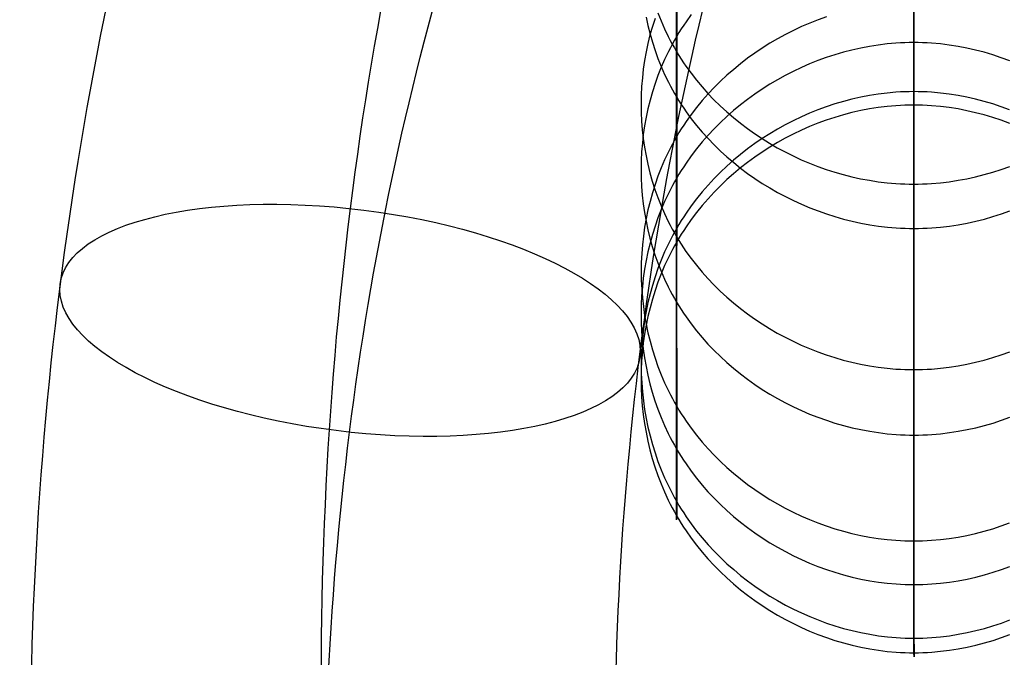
# Model space of a CAD drawing. Extents: x -383 to 1849, y -1185 to -529.
# Tile 622 of 656: x 435 to 489, y -729 to -694. Entities that reach past the tile are written whole.
import ezdxf

# ---------------------------------------------------------------- set-up
doc = ezdxf.new("R2010")
doc.units = 0
doc.layers.add('PREDEFINITO', color=7, linetype='CONTINUOUS')

msp = doc.modelspace()

# ---------------------------------------------------------------- linework, layer by layer
at = {"layer": 'PREDEFINITO'}
for p, q in [((470.679, -605.52, 0.817), (470.679, -696.664, 341.846)), ((470.678, -620.99, 0.557), (470.674, -711.303, 338.545)), ((483.658, -628.715, 0.429), (483.656, -718.62, 336.891)), ((470.673, -707.306, 525.472), (470.679, -664.612, 665.871)), ((483.672, -714.551, 527.429), (483.672, -671.782, 668.051)), ((470.678, -695.379, 512.29), (470.678, -692.813, 521.586)), ((483.672, -693.486, 361.947), (483.669, -695.141, 371.2)), ((469.004, -694.335, 552.398), (469.103, -694.796, 552.535)), ((469.49, -694.397, 322.467), (469.345, -694.85, 322.352)), ((469.645, -694.089, 282.196), (469.819, -694.53, 282.079)), ((471.474, -694.192, 511.991), (471.195, -694.579, 512.089)), ((478.419, -694.471, 361.768), (477.963, -694.652, 361.736)), ((478.88, -694.305, 361.799), (478.419, -694.471, 361.768)), ((483.658, -695.722, 473.658), (483.658, -694.211, 482.886)), ((469.103, -694.796, 552.535), (469.217, -695.254, 552.671)), ((469.345, -694.85, 322.352), (469.215, -695.307, 322.236)), ((469.819, -694.53, 282.079), (470.009, -694.964, 281.963)), ((470.009, -694.964, 281.963), (470.215, -695.391, 281.848)), ((470.929, -694.975, 512.189), (470.801, -695.176, 512.239)), ((471.06, -694.775, 512.138), (470.929, -694.975, 512.189)), ((471.195, -694.579, 512.089), (471.06, -694.775, 512.138)), ((477.513, -694.847, 361.7), (477.069, -695.055, 361.662)), ((477.963, -694.652, 361.736), (477.513, -694.847, 361.7)), ((469.215, -695.307, 322.236), (469.101, -695.769, 322.119)), ((469.217, -695.254, 552.671), (469.347, -695.707, 552.806)), ((470.215, -695.391, 281.848), (470.323, -695.602, 281.792)), ((470.678, -695.379, 512.29), (470.558, -695.585, 512.342)), ((470.801, -695.176, 512.239), (470.678, -695.379, 512.29)), ((470.678, -697.706, 502.961), (470.678, -695.379, 512.29)), ((476.202, -695.513, 361.579), (475.78, -695.761, 361.534)), ((476.632, -695.277, 361.622), (476.202, -695.513, 361.579)), ((477.069, -695.055, 361.662), (476.632, -695.277, 361.622)), ((483.669, -695.141, 371.2), (483.665, -696.504, 380.476)), ((469.101, -695.769, 322.119), (469.002, -696.235, 322)), ((469.347, -695.707, 552.806), (469.491, -696.155, 552.939)), ((470.33, -696.002, 512.447), (470.221, -696.214, 512.5)), ((470.323, -695.602, 281.792), (470.435, -695.811, 281.736)), ((470.442, -695.792, 512.395), (470.33, -696.002, 512.447)), ((470.435, -695.811, 281.736), (470.551, -696.018, 281.681)), ((470.558, -695.585, 512.342), (470.442, -695.792, 512.395)), ((470.551, -696.018, 281.681), (470.671, -696.223, 281.626)), ((475.365, -696.022, 361.487), (474.959, -696.295, 361.437)), ((475.78, -695.761, 361.534), (475.365, -696.022, 361.487)), ((480.753, -696.023, 473.703), (480.276, -696.13, 473.718)), ((481.233, -695.932, 473.689), (480.753, -696.023, 473.703)), ((481.715, -695.857, 473.678), (481.233, -695.932, 473.689)), ((482.199, -695.798, 473.669), (481.715, -695.857, 473.678)), ((482.684, -695.755, 473.663), (482.199, -695.798, 473.669)), ((482.928, -695.74, 473.661), (482.684, -695.755, 473.663)), ((483.171, -695.73, 473.659), (482.928, -695.74, 473.661)), ((483.414, -695.724, 473.658), (483.171, -695.73, 473.659)), ((483.658, -695.722, 473.658), (483.414, -695.724, 473.658)), ((483.901, -695.724, 473.658), (483.658, -695.722, 473.658)), ((483.658, -696.97, 464.395), (483.658, -695.722, 473.658)), ((484.145, -695.731, 473.659), (483.901, -695.724, 473.658)), ((484.388, -695.741, 473.661), (484.145, -695.731, 473.659)), ((484.631, -695.757, 473.663), (484.388, -695.741, 473.661)), ((485.117, -695.8, 473.669), (484.631, -695.757, 473.663)), ((485.601, -695.859, 473.678), (485.117, -695.8, 473.669)), ((486.084, -695.935, 473.689), (485.601, -695.859, 473.678)), ((486.564, -696.027, 473.703), (486.084, -695.935, 473.689)), ((487.041, -696.134, 473.719), (486.564, -696.027, 473.703)), ((469.002, -696.235, 322), (468.918, -696.704, 321.881)), ((469.491, -696.155, 552.939), (469.651, -696.598, 553.071)), ((469.651, -696.598, 553.071), (469.826, -697.036, 553.201)), ((470.221, -696.214, 512.5), (470.016, -696.642, 512.608)), ((470.671, -696.223, 281.626), (470.794, -696.425, 281.572)), ((470.794, -696.425, 281.572), (470.922, -696.626, 281.518)), ((470.922, -696.626, 281.518), (471.053, -696.824, 281.465)), ((474.562, -696.581, 361.385), (474.175, -696.879, 361.331)), ((474.959, -696.295, 361.437), (474.562, -696.581, 361.385)), ((478.868, -696.543, 473.78), (478.408, -696.71, 473.805)), ((479.333, -696.39, 473.757), (478.868, -696.543, 473.78)), ((479.803, -696.252, 473.737), (479.333, -696.39, 473.757)), ((480.276, -696.13, 473.718), (479.803, -696.252, 473.737)), ((483.665, -696.504, 380.476), (483.661, -697.588, 389.774)), ((487.515, -696.257, 473.737), (487.041, -696.134, 473.719)), ((487.986, -696.396, 473.758), (487.515, -696.257, 473.737)), ((488.451, -696.549, 473.781), (487.986, -696.396, 473.758)), ((488.913, -696.717, 473.806), (488.451, -696.549, 473.781)), ((468.849, -697.176, 321.761), (468.796, -697.649, 321.641)), ((468.918, -696.704, 321.881), (468.849, -697.176, 321.761)), ((469.825, -697.078, 512.718), (469.65, -697.52, 512.829)), ((470.016, -696.642, 512.608), (469.825, -697.078, 512.718)), ((469.826, -697.036, 553.201), (470.017, -697.466, 553.33)), ((470.679, -696.664, 341.846), (470.679, -698.88, 351.213)), ((471.053, -696.824, 281.465), (471.187, -697.021, 281.412)), ((471.187, -697.021, 281.412), (471.467, -697.406, 281.309)), ((474.175, -696.879, 361.331), (473.798, -697.188, 361.275)), ((477.503, -697.088, 473.861), (477.06, -697.297, 473.892)), ((477.952, -696.892, 473.832), (477.503, -697.088, 473.861)), ((478.408, -696.71, 473.805), (477.952, -696.892, 473.832)), ((483.658, -697.956, 455.103), (483.658, -696.97, 464.395)), ((468.796, -697.649, 321.641), (468.757, -698.125, 321.52)), ((469.65, -697.52, 512.829), (469.49, -697.968, 512.941)), ((470.017, -697.466, 553.33), (470.222, -697.89, 553.456)), ((470.678, -699.777, 493.596), (470.678, -697.706, 502.961)), ((471.467, -697.406, 281.309), (471.761, -697.783, 281.208)), ((473.431, -697.508, 361.217), (473.075, -697.84, 361.156)), ((473.798, -697.188, 361.275), (473.431, -697.508, 361.217)), ((476.623, -697.521, 473.925), (476.193, -697.757, 473.961)), ((477.06, -697.297, 473.892), (476.623, -697.521, 473.925)), ((483.661, -697.588, 389.774), (483.658, -698.407, 399.091)), ((468.757, -698.125, 321.52), (468.734, -698.601, 321.399)), ((469.49, -697.968, 512.941), (469.345, -698.421, 513.055)), ((470.222, -697.89, 553.456), (470.331, -698.1, 553.518)), ((470.331, -698.1, 553.518), (470.443, -698.307, 553.58)), ((471.761, -697.783, 281.208), (472.068, -698.149, 281.109)), ((472.068, -698.149, 281.109), (472.388, -698.506, 281.013)), ((472.73, -698.182, 361.094), (472.398, -698.535, 361.03)), ((473.075, -697.84, 361.156), (472.73, -698.182, 361.094)), ((475.772, -698.007, 473.998), (475.358, -698.269, 474.037)), ((476.193, -697.757, 473.961), (475.772, -698.007, 473.998)), ((483.658, -698.68, 445.788), (483.658, -697.956, 455.103)), ((468.734, -698.601, 321.399), (468.726, -699.078, 321.278)), ((469.345, -698.421, 513.055), (469.216, -698.879, 513.17)), ((470.443, -698.307, 553.58), (470.559, -698.512, 553.641)), ((470.559, -698.512, 553.641), (470.679, -698.716, 553.701)), ((470.679, -698.716, 553.701), (470.803, -698.917, 553.761)), ((472.398, -698.535, 361.03), (472.078, -698.899, 360.964)), ((472.388, -698.506, 281.013), (472.72, -698.853, 280.92)), ((474.952, -698.544, 474.078), (474.556, -698.832, 474.12)), ((475.358, -698.269, 474.037), (474.952, -698.544, 474.078)), ((480.753, -698.713, 399.069), (480.277, -698.82, 399.061)), ((481.233, -698.62, 399.076), (480.753, -698.713, 399.069)), ((481.715, -698.544, 399.081), (481.233, -698.62, 399.076)), ((482.199, -698.485, 399.086), (481.715, -698.544, 399.081)), ((482.684, -698.442, 399.089), (482.199, -698.485, 399.086)), ((482.927, -698.427, 399.09), (482.684, -698.442, 399.089)), ((483.171, -698.416, 399.09), (482.927, -698.427, 399.09)), ((483.414, -698.41, 399.091), (483.171, -698.416, 399.09)), ((483.658, -698.407, 399.091), (483.414, -698.41, 399.091)), ((483.658, -698.407, 399.091), (483.656, -698.974, 408.424)), ((483.901, -698.41, 399.091), (483.658, -698.407, 399.091)), ((483.658, -699.143, 436.456), (483.658, -698.68, 445.788)), ((484.145, -698.416, 399.09), (483.901, -698.41, 399.091)), ((484.388, -698.427, 399.09), (484.145, -698.416, 399.09)), ((484.631, -698.442, 399.089), (484.388, -698.427, 399.09)), ((485.117, -698.485, 399.086), (484.631, -698.442, 399.089)), ((485.601, -698.544, 399.081), (485.117, -698.485, 399.086)), ((486.083, -698.62, 399.076), (485.601, -698.544, 399.081)), ((486.563, -698.713, 399.069), (486.083, -698.62, 399.076)), ((487.04, -698.82, 399.061), (486.563, -698.713, 399.069)), ((468.726, -699.078, 321.278), (468.734, -699.555, 321.157)), ((469.216, -698.879, 513.17), (469.101, -699.341, 513.286)), ((470.679, -698.88, 351.213), (470.679, -700.86, 360.606)), ((470.803, -698.917, 553.761), (470.93, -699.116, 553.821)), ((470.93, -699.116, 553.821), (471.061, -699.313, 553.879)), ((471.061, -699.313, 553.879), (471.196, -699.507, 553.937)), ((471.77, -699.272, 360.896), (471.476, -699.655, 360.826)), ((472.078, -698.899, 360.964), (471.77, -699.272, 360.896)), ((472.72, -698.853, 280.92), (473.064, -699.19, 280.83)), ((473.064, -699.19, 280.83), (473.419, -699.516, 280.742)), ((474.17, -699.131, 474.165), (473.793, -699.442, 474.211)), ((474.556, -698.832, 474.12), (474.17, -699.131, 474.165)), ((478.868, -699.237, 399.031), (478.408, -699.406, 399.019)), ((479.334, -699.083, 399.042), (478.868, -699.237, 399.031)), ((479.803, -698.944, 399.052), (479.334, -699.083, 399.042)), ((480.277, -698.82, 399.061), (479.803, -698.944, 399.052)), ((481.715, -699.279, 436.461), (481.233, -699.355, 436.464)), ((482.199, -699.22, 436.459), (481.715, -699.279, 436.461)), ((482.684, -699.177, 436.457), (482.199, -699.22, 436.459)), ((482.927, -699.162, 436.456), (482.684, -699.177, 436.457)), ((483.171, -699.151, 436.456), (482.927, -699.162, 436.456)), ((483.414, -699.145, 436.456), (483.171, -699.151, 436.456)), ((483.658, -699.143, 436.456), (483.414, -699.145, 436.456)), ((483.656, -698.974, 408.424), (483.656, -699.287, 417.767)), ((483.656, -699.287, 417.767), (483.657, -699.344, 427.113)), ((483.657, -699.344, 427.113), (483.658, -699.143, 436.456)), ((483.901, -699.145, 436.456), (483.658, -699.143, 436.456)), ((484.145, -699.152, 436.456), (483.901, -699.145, 436.456)), ((484.388, -699.163, 436.456), (484.145, -699.152, 436.456)), ((484.631, -699.178, 436.457), (484.388, -699.163, 436.456)), ((485.117, -699.221, 436.459), (484.631, -699.178, 436.457)), ((485.601, -699.282, 436.461), (485.117, -699.221, 436.459)), ((486.084, -699.358, 436.464), (485.601, -699.282, 436.461)), ((487.514, -698.944, 399.052), (487.04, -698.82, 399.061)), ((487.984, -699.083, 399.042), (487.514, -698.944, 399.052)), ((488.45, -699.237, 399.031), (487.984, -699.083, 399.042)), ((488.911, -699.406, 399.019), (488.45, -699.237, 399.031)), ((468.734, -699.555, 321.157), (468.756, -700.031, 321.035)), ((469.002, -699.808, 513.403), (468.918, -700.277, 513.52)), ((469.101, -699.341, 513.286), (469.002, -699.808, 513.403)), ((470.678, -701.587, 484.195), (470.678, -699.777, 493.596)), ((471.196, -699.507, 553.937), (471.476, -699.89, 554.051)), ((471.476, -699.655, 360.826), (471.196, -700.048, 360.754)), ((473.426, -699.764, 474.259), (473.071, -700.097, 474.309)), ((473.419, -699.516, 280.742), (473.786, -699.831, 280.657)), ((473.793, -699.442, 474.211), (473.426, -699.764, 474.259)), ((473.786, -699.831, 280.657), (474.163, -700.135, 280.575)), ((477.503, -699.786, 398.991), (477.06, -699.998, 398.976)), ((477.953, -699.589, 399.006), (477.503, -699.786, 398.991)), ((478.408, -699.406, 399.019), (477.953, -699.589, 399.006)), ((479.333, -699.818, 436.482), (478.868, -699.972, 436.488)), ((479.803, -699.679, 436.477), (479.333, -699.818, 436.482)), ((480.276, -699.555, 436.472), (479.803, -699.679, 436.477)), ((480.753, -699.447, 436.468), (480.276, -699.555, 436.472)), ((481.233, -699.355, 436.464), (480.753, -699.447, 436.468)), ((486.564, -699.451, 436.468), (486.084, -699.358, 436.464)), ((487.041, -699.56, 436.472), (486.564, -699.451, 436.468)), ((487.515, -699.684, 436.477), (487.041, -699.56, 436.472)), ((487.985, -699.824, 436.482), (487.515, -699.684, 436.477)), ((488.451, -699.978, 436.488), (487.985, -699.824, 436.482)), ((468.756, -700.031, 321.035), (468.794, -700.507, 320.915)), ((468.918, -700.277, 513.52), (468.849, -700.749, 513.639)), ((471.061, -700.248, 360.718), (470.93, -700.45, 360.681)), ((471.196, -700.048, 360.754), (471.061, -700.248, 360.718)), ((471.476, -699.89, 554.051), (471.77, -700.263, 554.162)), ((471.77, -700.263, 554.162), (472.078, -700.626, 554.271)), ((473.071, -700.097, 474.309), (472.727, -700.441, 474.36)), ((474.163, -700.135, 280.575), (474.55, -700.427, 280.496)), ((476.623, -700.223, 398.959), (476.193, -700.461, 398.942)), ((477.06, -699.998, 398.976), (476.623, -700.223, 398.959)), ((477.952, -700.325, 436.502), (477.503, -700.523, 436.51)), ((478.408, -700.141, 436.495), (477.952, -700.325, 436.502)), ((478.868, -699.972, 436.488), (478.408, -700.141, 436.495)), ((488.913, -700.148, 436.495), (488.451, -699.978, 436.488)), ((468.794, -700.507, 320.915), (468.847, -700.981, 320.794)), ((468.849, -700.749, 513.639), (468.796, -701.223, 513.757)), ((470.679, -700.86, 360.606), (470.559, -701.069, 360.568)), ((470.803, -700.654, 360.644), (470.679, -700.86, 360.606)), ((470.679, -700.86, 360.606), (470.679, -702.546, 370.04)), ((470.93, -700.45, 360.681), (470.803, -700.654, 360.644)), ((472.395, -700.796, 474.413), (472.075, -701.161, 474.467)), ((472.078, -700.626, 554.271), (472.398, -700.98, 554.376)), ((472.727, -700.441, 474.36), (472.395, -700.796, 474.413)), ((474.55, -700.427, 280.496), (474.946, -700.708, 280.421)), ((474.946, -700.708, 280.421), (475.352, -700.977, 280.348)), ((475.771, -700.713, 398.923), (475.358, -700.977, 398.904)), ((476.193, -700.461, 398.942), (475.771, -700.713, 398.923)), ((477.06, -700.735, 436.518), (476.623, -700.96, 436.526)), ((477.503, -700.523, 436.51), (477.06, -700.735, 436.518)), ((468.796, -701.223, 513.757), (468.757, -701.699, 513.876)), ((468.847, -700.981, 320.794), (468.915, -701.452, 320.674)), ((468.915, -701.452, 320.674), (468.999, -701.921, 320.555)), ((470.331, -701.493, 360.491), (470.222, -701.707, 360.452)), ((470.443, -701.28, 360.53), (470.331, -701.493, 360.491)), ((470.559, -701.069, 360.568), (470.443, -701.28, 360.53)), ((472.075, -701.161, 474.467), (471.768, -701.537, 474.523)), ((472.398, -700.98, 554.376), (472.73, -701.324, 554.479)), ((472.73, -701.324, 554.479), (473.075, -701.658, 554.578)), ((474.952, -701.255, 398.883), (474.556, -701.544, 398.862)), ((475.358, -700.977, 398.904), (474.952, -701.255, 398.883)), ((475.352, -700.977, 280.348), (475.766, -701.233, 280.279)), ((475.772, -701.452, 436.545), (475.358, -701.717, 436.555)), ((475.766, -701.233, 280.279), (476.188, -701.477, 280.213)), ((476.193, -701.199, 436.536), (475.772, -701.452, 436.545)), ((476.188, -701.477, 280.213), (476.618, -701.709, 280.15)), ((476.623, -700.96, 436.526), (476.193, -701.199, 436.536)), ((468.757, -701.699, 513.876), (468.734, -702.176, 513.996)), ((468.999, -701.921, 320.555), (469.098, -702.387, 320.437)), ((470.222, -701.707, 360.452), (470.017, -702.143, 360.372)), ((470.678, -703.133, 474.76), (470.678, -701.587, 484.195)), ((471.474, -701.922, 474.58), (471.195, -702.316, 474.639)), ((471.768, -701.537, 474.523), (471.474, -701.922, 474.58)), ((473.075, -701.658, 554.578), (473.431, -701.981, 554.675)), ((473.431, -701.981, 554.675), (473.798, -702.293, 554.768)), ((474.169, -701.846, 398.84), (473.792, -702.159, 398.816)), ((474.556, -701.544, 398.862), (474.169, -701.846, 398.84)), ((474.952, -701.995, 436.566), (474.556, -702.285, 436.577)), ((475.358, -701.717, 436.555), (474.952, -701.995, 436.566)), ((476.618, -701.709, 280.15), (477.055, -701.927, 280.091)), ((477.055, -701.927, 280.091), (477.499, -702.132, 280.036)), ((468.734, -702.176, 513.996), (468.726, -702.653, 514.115)), ((469.098, -702.387, 320.437), (469.211, -702.849, 320.32)), ((470.017, -702.143, 360.372), (469.826, -702.585, 360.292)), ((470.679, -702.546, 370.04), (470.679, -703.936, 379.51)), ((471.06, -702.517, 474.669), (470.929, -702.72, 474.699)), ((471.195, -702.316, 474.639), (471.06, -702.517, 474.669)), ((473.426, -702.484, 398.792), (473.071, -702.82, 398.767)), ((473.792, -702.159, 398.816), (473.426, -702.484, 398.792)), ((473.798, -702.293, 554.768), (474.175, -702.594, 554.858)), ((474.556, -702.285, 436.577), (474.169, -702.587, 436.588)), ((477.499, -702.132, 280.036), (477.948, -702.324, 279.984)), ((477.948, -702.324, 279.984), (478.404, -702.502, 279.936)), ((478.404, -702.502, 279.936), (478.865, -702.665, 279.891)), ((488.452, -702.664, 279.892), (488.914, -702.5, 279.936)), ((468.726, -702.653, 514.115), (468.734, -703.13, 514.235)), ((469.211, -702.849, 320.32), (469.341, -703.307, 320.203)), ((469.651, -703.034, 360.21), (469.491, -703.488, 360.127)), ((469.826, -702.585, 360.292), (469.651, -703.034, 360.21)), ((470.801, -702.925, 474.729), (470.678, -703.133, 474.76)), ((470.929, -702.72, 474.699), (470.801, -702.925, 474.729)), ((473.071, -702.82, 398.767), (472.727, -703.167, 398.741)), ((473.793, -702.901, 436.6), (473.426, -703.226, 436.612)), ((474.169, -702.587, 436.588), (473.793, -702.901, 436.6)), ((474.175, -702.594, 554.858), (474.562, -702.884, 554.944)), ((474.562, -702.884, 554.944), (474.959, -703.162, 555.027)), ((478.865, -702.665, 279.891), (479.33, -702.815, 279.851)), ((479.33, -702.815, 279.851), (479.8, -702.949, 279.814)), ((479.8, -702.949, 279.814), (480.274, -703.069, 279.782)), ((480.274, -703.069, 279.782), (480.751, -703.174, 279.754)), ((486.565, -703.173, 279.754), (487.042, -703.068, 279.782)), ((487.042, -703.068, 279.782), (487.516, -702.948, 279.815)), ((487.516, -702.948, 279.815), (487.986, -702.813, 279.851)), ((487.986, -702.813, 279.851), (488.452, -702.664, 279.892)), ((468.734, -703.13, 514.235), (468.756, -703.607, 514.354)), ((468.756, -703.607, 514.354), (468.794, -704.083, 514.474)), ((469.341, -703.307, 320.203), (469.485, -703.76, 320.088)), ((469.491, -703.488, 360.127), (469.347, -703.948, 360.043)), ((470.442, -703.554, 474.823), (470.33, -703.768, 474.855)), ((470.558, -703.342, 474.791), (470.442, -703.554, 474.823)), ((470.678, -703.133, 474.76), (470.558, -703.342, 474.791)), ((470.678, -704.41, 465.292), (470.678, -703.133, 474.76)), ((472.395, -703.525, 398.715), (472.075, -703.893, 398.687)), ((472.727, -703.167, 398.741), (472.395, -703.525, 398.715)), ((473.071, -703.563, 436.625), (472.727, -703.911, 436.638)), ((473.426, -703.226, 436.612), (473.071, -703.563, 436.625)), ((474.959, -703.162, 555.027), (475.365, -703.428, 555.107)), ((475.365, -703.428, 555.107), (475.78, -703.682, 555.183)), ((480.751, -703.174, 279.754), (481.231, -703.263, 279.729)), ((481.231, -703.263, 279.729), (481.713, -703.337, 279.709)), ((481.713, -703.337, 279.709), (482.198, -703.395, 279.694)), ((482.198, -703.395, 279.694), (482.684, -703.436, 279.682)), ((482.684, -703.436, 279.682), (482.927, -703.451, 279.678)), ((482.927, -703.451, 279.678), (483.17, -703.462, 279.675)), ((483.17, -703.462, 279.675), (483.414, -703.468, 279.674)), ((483.414, -703.468, 279.674), (483.657, -703.47, 279.673)), ((483.657, -703.47, 279.673), (483.901, -703.468, 279.674)), ((483.901, -703.468, 279.674), (484.145, -703.461, 279.675)), ((484.145, -703.461, 279.675), (484.388, -703.451, 279.678)), ((484.388, -703.451, 279.678), (484.632, -703.436, 279.682)), ((484.632, -703.436, 279.682), (485.117, -703.394, 279.694)), ((485.117, -703.394, 279.694), (485.602, -703.337, 279.709)), ((485.602, -703.337, 279.709), (486.084, -703.263, 279.729)), ((486.084, -703.263, 279.729), (486.565, -703.173, 279.754)), ((468.794, -704.083, 514.474), (468.847, -704.557, 514.592)), ((469.347, -703.948, 360.043), (469.217, -704.413, 359.958)), ((469.485, -703.76, 320.088), (469.645, -704.208, 319.974)), ((470.221, -703.984, 474.887), (470.016, -704.421, 474.952)), ((470.33, -703.768, 474.855), (470.221, -703.984, 474.887)), ((470.679, -703.936, 379.51), (470.678, -705.044, 389.012)), ((472.075, -703.893, 398.687), (471.768, -704.272, 398.659)), ((472.727, -703.911, 436.638), (472.395, -704.27, 436.651)), ((475.78, -703.682, 555.183), (476.202, -703.924, 555.255)), ((476.202, -703.924, 555.255), (476.632, -704.153, 555.323)), ((476.632, -704.153, 555.323), (477.069, -704.37, 555.388)), ((468.847, -704.557, 514.592), (468.915, -705.029, 514.711)), ((469.217, -704.413, 359.958), (469.103, -704.883, 359.872)), ((469.645, -704.208, 319.974), (469.819, -704.65, 319.862)), ((469.819, -704.65, 319.862), (470.009, -705.086, 319.751)), ((470.016, -704.421, 474.952), (469.825, -704.865, 475.018)), ((470.678, -705.418, 455.795), (470.678, -704.41, 465.292)), ((471.474, -704.66, 398.63), (471.195, -705.058, 398.6)), ((471.768, -704.272, 398.659), (471.474, -704.66, 398.63)), ((472.075, -704.639, 436.665), (471.768, -705.018, 436.679)), ((472.395, -704.27, 436.651), (472.075, -704.639, 436.665)), ((477.069, -704.37, 555.388), (477.513, -704.573, 555.449)), ((477.513, -704.573, 555.449), (477.963, -704.763, 555.505)), ((468.915, -705.029, 514.711), (468.998, -705.499, 514.828)), ((469.103, -704.883, 359.872), (469.004, -705.356, 359.786)), ((469.825, -704.865, 475.018), (469.65, -705.316, 475.085)), ((470.009, -705.086, 319.751), (470.215, -705.514, 319.642)), ((470.678, -705.044, 389.012), (470.678, -705.881, 398.537)), ((471.06, -705.26, 398.584), (470.929, -705.465, 398.569)), ((471.195, -705.058, 398.6), (471.06, -705.26, 398.584)), ((471.768, -705.018, 436.679), (471.474, -705.407, 436.693)), ((477.963, -704.763, 555.505), (478.419, -704.939, 555.558)), ((478.419, -704.939, 555.558), (478.88, -705.101, 555.606)), ((478.88, -705.101, 555.606), (479.346, -705.249, 555.651)), ((479.346, -705.249, 555.651), (479.816, -705.382, 555.69)), ((487.526, -705.382, 555.69), (487.996, -705.249, 555.651)), ((487.996, -705.249, 555.651), (488.461, -705.101, 555.606)), ((488.461, -705.101, 555.606), (488.922, -704.939, 555.558)), ((469.004, -705.356, 359.786), (468.921, -705.832, 359.699)), ((468.998, -705.499, 514.828), (469.097, -705.965, 514.945)), ((469.49, -705.773, 475.153), (469.345, -706.235, 475.221)), ((469.65, -705.316, 475.085), (469.49, -705.773, 475.153)), ((470.215, -705.514, 319.642), (470.323, -705.726, 319.589)), ((470.323, -705.726, 319.589), (470.435, -705.936, 319.535)), ((470.678, -706.158, 446.275), (470.678, -705.418, 455.795)), ((470.802, -705.672, 398.553), (470.678, -705.881, 398.537)), ((470.929, -705.465, 398.569), (470.802, -705.672, 398.553)), ((471.195, -705.805, 436.707), (471.06, -706.008, 436.715)), ((471.474, -705.407, 436.693), (471.195, -705.805, 436.707)), ((479.816, -705.382, 555.69), (480.29, -705.501, 555.726)), ((480.29, -705.501, 555.726), (480.767, -705.604, 555.757)), ((480.767, -705.604, 555.757), (481.247, -705.693, 555.783)), ((481.247, -705.693, 555.783), (481.729, -705.766, 555.805)), ((481.729, -705.766, 555.805), (482.213, -705.823, 555.822)), ((485.131, -705.823, 555.822), (485.615, -705.766, 555.805)), ((485.615, -705.766, 555.805), (486.097, -705.693, 555.783)), ((486.097, -705.693, 555.783), (486.576, -705.604, 555.757)), ((486.576, -705.604, 555.757), (487.053, -705.501, 555.726)), ((487.053, -705.501, 555.726), (487.526, -705.382, 555.69)), ((468.852, -706.312, 359.611), (468.799, -706.793, 359.523)), ((468.921, -705.832, 359.699), (468.852, -706.312, 359.611)), ((469.097, -705.965, 514.945), (469.211, -706.428, 515.061)), ((469.345, -706.235, 475.221), (469.216, -706.702, 475.291)), ((470.442, -706.306, 398.505), (470.33, -706.522, 398.489)), ((470.435, -705.936, 319.535), (470.551, -706.143, 319.483)), ((470.558, -706.093, 398.521), (470.442, -706.306, 398.505)), ((470.551, -706.143, 319.483), (470.671, -706.349, 319.43)), ((470.678, -705.881, 398.537), (470.558, -706.093, 398.521)), ((470.678, -705.881, 398.537), (470.678, -706.46, 408.08)), ((470.678, -706.63, 436.737), (470.678, -706.158, 446.275)), ((470.929, -706.213, 436.722), (470.801, -706.421, 436.73)), ((471.06, -706.008, 436.715), (470.929, -706.213, 436.722)), ((482.213, -705.823, 555.822), (482.699, -705.864, 555.835)), ((482.699, -705.864, 555.835), (482.942, -705.879, 555.839)), ((482.942, -705.879, 555.839), (483.185, -705.889, 555.842)), ((483.185, -705.889, 555.842), (483.429, -705.895, 555.844)), ((483.429, -705.895, 555.844), (483.672, -705.897, 555.845)), ((483.672, -705.897, 555.845), (483.916, -705.895, 555.844)), ((483.916, -705.895, 555.844), (484.159, -705.889, 555.842)), ((484.159, -705.889, 555.842), (484.402, -705.879, 555.839)), ((484.402, -705.879, 555.839), (484.645, -705.864, 555.835)), ((484.645, -705.864, 555.835), (485.131, -705.823, 555.822)), ((468.799, -706.793, 359.523), (468.761, -707.276, 359.435)), ((469.216, -706.702, 475.291), (469.101, -707.174, 475.361)), ((469.211, -706.428, 515.061), (469.34, -706.886, 515.176)), ((469.34, -706.886, 515.176), (469.485, -707.339, 515.29)), ((470.222, -706.74, 398.472), (470.016, -707.181, 398.439)), ((470.33, -706.522, 398.489), (470.222, -706.74, 398.472)), ((470.558, -706.842, 436.745), (470.442, -707.056, 436.753)), ((470.678, -706.63, 436.737), (470.558, -706.842, 436.745)), ((470.671, -706.349, 319.43), (470.794, -706.552, 319.379)), ((470.801, -706.421, 436.73), (470.678, -706.63, 436.737)), ((470.678, -706.46, 408.08), (470.678, -706.779, 417.632)), ((470.678, -706.837, 427.187), (470.678, -706.63, 436.737)), ((470.678, -706.779, 417.632), (470.678, -706.837, 427.187)), ((470.794, -706.552, 319.379), (470.922, -706.754, 319.328)), ((470.922, -706.754, 319.328), (471.053, -706.953, 319.277)), ((468.761, -707.276, 359.435), (468.738, -707.76, 359.347)), ((469.101, -707.174, 475.361), (469.002, -707.649, 475.432)), ((469.485, -707.339, 515.29), (469.644, -707.787, 515.402)), ((470.016, -707.181, 398.439), (469.826, -707.629, 398.404)), ((470.33, -707.272, 436.76), (470.221, -707.49, 436.768)), ((470.442, -707.056, 436.753), (470.33, -707.272, 436.76)), ((470.672, -709.93, 515.94), (470.673, -707.306, 525.472)), ((471.053, -706.953, 319.277), (471.187, -707.15, 319.227)), ((471.187, -707.15, 319.227), (471.467, -707.537, 319.129)), ((468.738, -707.76, 359.347), (468.731, -708.244, 359.258)), ((469.002, -707.649, 475.432), (468.918, -708.127, 475.503)), ((469.644, -707.787, 515.402), (469.819, -708.23, 515.513)), ((469.826, -707.629, 398.404), (469.651, -708.084, 398.37)), ((470.016, -707.932, 436.784), (469.825, -708.381, 436.8)), ((470.221, -707.49, 436.768), (470.016, -707.932, 436.784)), ((471.467, -707.537, 319.129), (471.761, -707.914, 319.033)), ((471.761, -707.914, 319.033), (472.068, -708.282, 318.939)), ((468.731, -708.244, 359.258), (468.738, -708.729, 359.169)), ((468.918, -708.127, 475.503), (468.849, -708.609, 475.574)), ((469.651, -708.084, 398.37), (469.492, -708.545, 398.334)), ((469.825, -708.381, 436.8), (469.65, -708.836, 436.816)), ((469.819, -708.23, 515.513), (470.009, -708.666, 515.622)), ((472.068, -708.282, 318.939), (472.388, -708.641, 318.848)), ((468.738, -708.729, 359.169), (468.761, -709.213, 359.081)), ((468.849, -708.609, 475.574), (468.796, -709.092, 475.646)), ((469.347, -709.011, 398.299), (469.218, -709.482, 398.263)), ((469.492, -708.545, 398.334), (469.347, -709.011, 398.299)), ((469.65, -708.836, 436.816), (469.49, -709.298, 436.832)), ((470.009, -708.666, 515.622), (470.215, -709.095, 515.73)), ((472.388, -708.641, 318.848), (472.72, -708.989, 318.76)), ((472.72, -708.989, 318.76), (473.064, -709.327, 318.674)), ((468.757, -709.577, 475.719), (468.734, -710.063, 475.791)), ((468.796, -709.092, 475.646), (468.757, -709.577, 475.719)), ((468.761, -709.213, 359.081), (468.799, -709.696, 358.992)), ((469.218, -709.482, 398.263), (469.104, -709.958, 398.226)), ((469.49, -709.298, 436.832), (469.345, -709.765, 436.849)), ((470.215, -709.095, 515.73), (470.323, -709.306, 515.783)), ((470.323, -709.306, 515.783), (470.436, -709.516, 515.836)), ((470.436, -709.516, 515.836), (470.552, -709.724, 515.888)), ((473.064, -709.327, 318.674), (473.419, -709.654, 318.591)), ((468.734, -710.063, 475.791), (468.726, -710.55, 475.864)), ((468.799, -709.696, 358.992), (468.852, -710.177, 358.904)), ((469.104, -709.958, 398.226), (469.005, -710.438, 398.189)), ((469.345, -709.765, 436.849), (469.216, -710.237, 436.865)), ((470.552, -709.724, 515.888), (470.672, -709.93, 515.94)), ((470.671, -712.325, 506.313), (470.672, -709.93, 515.94)), ((470.672, -709.93, 515.94), (470.795, -710.133, 515.991)), ((473.419, -709.654, 318.591), (473.786, -709.97, 318.51)), ((473.786, -709.97, 318.51), (474.163, -710.275, 318.433)), ((468.726, -710.55, 475.864), (468.734, -711.037, 475.936)), ((468.852, -710.177, 358.904), (468.921, -710.656, 358.817)), ((469.005, -710.438, 398.189), (468.921, -710.921, 398.152)), ((468.921, -710.656, 358.817), (469.005, -711.133, 358.729)), ((469.216, -710.237, 436.865), (469.101, -710.713, 436.882)), ((470.795, -710.133, 515.991), (470.923, -710.335, 516.042)), ((470.923, -710.335, 516.042), (471.054, -710.534, 516.092)), ((471.054, -710.534, 516.092), (471.189, -710.731, 516.142)), ((474.163, -710.275, 318.433), (474.55, -710.568, 318.358)), ((474.55, -710.568, 318.358), (474.946, -710.85, 318.287)), ((468.734, -711.037, 475.936), (468.756, -711.523, 476.008)), ((468.921, -710.921, 398.152), (468.852, -711.406, 398.115)), ((469.002, -711.193, 436.899), (468.918, -711.677, 436.916)), ((469.101, -710.713, 436.882), (469.002, -711.193, 436.899)), ((469.005, -711.133, 358.729), (469.104, -711.606, 358.643)), ((471.189, -710.731, 516.142), (471.469, -711.118, 516.239)), ((471.469, -711.118, 516.239), (471.763, -711.496, 516.335)), ((474.946, -710.85, 318.287), (475.352, -711.12, 318.218)), ((475.352, -711.12, 318.218), (475.766, -711.378, 318.153)), ((468.756, -711.523, 476.008), (468.794, -712.008, 476.081)), ((468.852, -711.406, 398.115), (468.799, -711.894, 398.077)), ((468.918, -711.677, 436.916), (468.849, -712.163, 436.933)), ((469.104, -711.606, 358.643), (469.218, -712.075, 358.557)), ((470.674, -711.303, 338.545), (470.676, -713.583, 348.19)), ((471.763, -711.496, 516.335), (472.07, -711.864, 516.427)), ((475.766, -711.378, 318.153), (476.188, -711.623, 318.091)), ((476.188, -711.623, 318.091), (476.618, -711.855, 318.032)), ((468.799, -711.894, 398.077), (468.761, -712.384, 398.04)), ((468.794, -712.008, 476.081), (468.847, -712.491, 476.153)), ((468.849, -712.163, 436.933), (468.796, -712.651, 436.95)), ((469.218, -712.075, 358.557), (469.347, -712.54, 358.472)), ((472.07, -711.864, 516.427), (472.391, -712.222, 516.518)), ((472.391, -712.222, 516.518), (472.723, -712.571, 516.606)), ((476.618, -711.855, 318.032), (477.055, -712.075, 317.976)), ((477.055, -712.075, 317.976), (477.498, -712.281, 317.923)), ((468.761, -712.384, 398.04), (468.738, -712.874, 398.002)), ((468.796, -712.651, 436.95), (468.757, -713.141, 436.967)), ((468.847, -712.491, 476.153), (468.915, -712.973, 476.225)), ((469.347, -712.54, 358.472), (469.492, -713, 358.387)), ((470.671, -714.47, 496.599), (470.671, -712.325, 506.313)), ((472.723, -712.571, 516.606), (473.068, -712.909, 516.691)), ((477.498, -712.281, 317.923), (477.948, -712.473, 317.875)), ((477.948, -712.473, 317.875), (478.404, -712.651, 317.829)), ((478.404, -712.651, 317.829), (478.865, -712.816, 317.788)), ((478.865, -712.816, 317.788), (479.33, -712.966, 317.749)), ((487.986, -712.965, 317.75), (488.452, -712.815, 317.788)), ((488.452, -712.815, 317.788), (488.914, -712.65, 317.83)), ((468.738, -712.874, 398.002), (468.731, -713.365, 397.964)), ((468.757, -713.141, 436.967), (468.734, -713.633, 436.984)), ((468.915, -712.973, 476.225), (468.998, -713.451, 476.296)), ((469.492, -713, 358.387), (469.651, -713.455, 358.304)), ((473.068, -712.909, 516.691), (473.424, -713.236, 516.774)), ((473.424, -713.236, 516.774), (473.791, -713.552, 516.854)), ((479.33, -712.966, 317.749), (479.8, -713.101, 317.715)), ((479.8, -713.101, 317.715), (480.274, -713.222, 317.684)), ((480.274, -713.222, 317.684), (480.751, -713.327, 317.658)), ((480.751, -713.327, 317.658), (481.231, -713.417, 317.635)), ((486.084, -713.416, 317.635), (486.565, -713.326, 317.658)), ((486.565, -713.326, 317.658), (487.042, -713.221, 317.685)), ((487.042, -713.221, 317.685), (487.516, -713.1, 317.715)), ((487.516, -713.1, 317.715), (487.986, -712.965, 317.75)), ((468.734, -713.633, 436.984), (468.726, -714.124, 437.001)), ((468.731, -713.365, 397.964), (468.738, -713.856, 397.926)), ((468.738, -713.856, 397.926), (468.761, -714.347, 397.889)), ((468.998, -713.451, 476.296), (469.097, -713.927, 476.367)), ((469.651, -713.455, 358.304), (469.826, -713.904, 358.222)), ((470.676, -713.583, 348.19), (470.678, -715.628, 357.906)), ((473.791, -713.552, 516.854), (474.169, -713.857, 516.931)), ((474.169, -713.857, 516.931), (474.556, -714.151, 517.006)), ((481.231, -713.417, 317.635), (481.713, -713.491, 317.616)), ((481.713, -713.491, 317.616), (482.198, -713.549, 317.601)), ((482.198, -713.549, 317.601), (482.683, -713.59, 317.591)), ((482.683, -713.59, 317.591), (482.927, -713.605, 317.587)), ((482.927, -713.605, 317.587), (483.17, -713.616, 317.584)), ((483.17, -713.616, 317.584), (483.414, -713.622, 317.583)), ((483.414, -713.622, 317.583), (483.657, -713.624, 317.582)), ((483.657, -713.624, 317.582), (483.901, -713.622, 317.583)), ((483.901, -713.622, 317.583), (484.145, -713.615, 317.584)), ((484.145, -713.615, 317.584), (484.388, -713.605, 317.587)), ((484.388, -713.605, 317.587), (484.631, -713.59, 317.591)), ((484.631, -713.59, 317.591), (485.117, -713.548, 317.602)), ((485.117, -713.548, 317.602), (485.602, -713.49, 317.616)), ((485.602, -713.49, 317.616), (486.084, -713.416, 317.635)), ((468.726, -714.124, 437.001), (468.734, -714.616, 437.018)), ((468.761, -714.347, 397.889), (468.799, -714.836, 397.851)), ((469.097, -713.927, 476.367), (469.211, -714.398, 476.438)), ((469.211, -714.398, 476.438), (469.34, -714.865, 476.507)), ((469.826, -713.904, 358.222), (470.016, -714.346, 358.141)), ((470.016, -714.346, 358.141), (470.222, -714.781, 358.061)), ((474.556, -714.151, 517.006), (474.953, -714.433, 517.077)), ((474.953, -714.433, 517.077), (475.359, -714.703, 517.145)), ((468.734, -714.616, 437.018), (468.756, -715.108, 437.035)), ((468.799, -714.836, 397.851), (468.852, -715.324, 397.814)), ((469.34, -714.865, 476.507), (469.485, -715.328, 476.576)), ((470.222, -714.781, 358.061), (470.33, -714.996, 358.022)), ((470.671, -716.355, 486.814), (470.671, -714.47, 496.599)), ((475.359, -714.703, 517.145), (475.774, -714.96, 517.211)), ((475.774, -714.96, 517.211), (476.197, -715.205, 517.273)), ((483.672, -717.206, 517.782), (483.672, -714.551, 527.429)), ((468.756, -715.108, 437.035), (468.794, -715.598, 437.052)), ((468.852, -715.324, 397.814), (468.921, -715.81, 397.776)), ((469.485, -715.328, 476.576), (469.644, -715.785, 476.645)), ((470.33, -714.996, 358.022), (470.442, -715.209, 357.983)), ((470.442, -715.209, 357.983), (470.558, -715.419, 357.944)), ((470.558, -715.419, 357.944), (470.678, -715.628, 357.906)), ((476.197, -715.205, 517.273), (476.627, -715.438, 517.332)), ((476.627, -715.438, 517.332), (477.065, -715.657, 517.388)), ((468.794, -715.598, 437.052), (468.847, -716.086, 437.07)), ((468.921, -715.81, 397.776), (469.004, -716.293, 397.739)), ((469.644, -715.785, 476.645), (469.819, -716.236, 476.712)), ((470.678, -715.628, 357.906), (470.802, -715.834, 357.868)), ((470.678, -715.628, 357.906), (470.679, -717.375, 367.696)), ((470.802, -715.834, 357.868), (470.929, -716.039, 357.831)), ((470.929, -716.039, 357.831), (471.06, -716.241, 357.793)), ((477.065, -715.657, 517.388), (477.509, -715.863, 517.44)), ((477.509, -715.863, 517.44), (477.959, -716.055, 517.489)), ((468.847, -716.086, 437.07), (468.915, -716.573, 437.087)), ((468.915, -716.573, 437.087), (468.999, -717.056, 437.103)), ((469.004, -716.293, 397.739), (469.103, -716.772, 397.702)), ((469.819, -716.236, 476.712), (470.009, -716.68, 476.779)), ((470.671, -717.969, 476.972), (470.671, -716.355, 486.814)), ((471.06, -716.241, 357.793), (471.195, -716.44, 357.757)), ((471.195, -716.44, 357.757), (471.474, -716.833, 357.685)), ((477.959, -716.055, 517.489), (478.415, -716.234, 517.534)), ((478.415, -716.234, 517.534), (478.877, -716.398, 517.576)), ((478.877, -716.398, 517.576), (479.343, -716.548, 517.614)), ((479.343, -716.548, 517.614), (479.813, -716.683, 517.649)), ((487.529, -716.682, 517.649), (487.999, -716.547, 517.614)), ((487.999, -716.547, 517.614), (488.464, -716.397, 517.576)), ((488.464, -716.397, 517.576), (488.925, -716.232, 517.534)), ((468.999, -717.056, 437.103), (469.097, -717.536, 437.12)), ((469.103, -716.772, 397.702), (469.217, -717.248, 397.666)), ((470.009, -716.68, 476.779), (470.215, -717.117, 476.844)), ((470.215, -717.117, 476.844), (470.323, -717.333, 476.877)), ((471.474, -716.833, 357.685), (471.768, -717.216, 357.614)), ((479.813, -716.683, 517.649), (480.287, -716.804, 517.68)), ((480.287, -716.804, 517.68), (480.765, -716.909, 517.706)), ((480.765, -716.909, 517.706), (481.245, -716.999, 517.729)), ((481.245, -716.999, 517.729), (481.727, -717.073, 517.748)), ((481.727, -717.073, 517.748), (482.212, -717.131, 517.763)), ((482.212, -717.131, 517.763), (482.698, -717.172, 517.774)), ((484.646, -717.172, 517.774), (485.132, -717.13, 517.763)), ((485.132, -717.13, 517.763), (485.616, -717.072, 517.748)), ((485.616, -717.072, 517.748), (486.098, -716.998, 517.729)), ((486.098, -716.998, 517.729), (486.578, -716.908, 517.706)), ((486.578, -716.908, 517.706), (487.055, -716.803, 517.679)), ((487.055, -716.803, 517.679), (487.529, -716.682, 517.649)), ((469.097, -717.536, 437.12), (469.211, -718.013, 437.137)), ((469.217, -717.248, 397.666), (469.347, -717.719, 397.63)), ((470.323, -717.333, 476.877), (470.435, -717.547, 476.909)), ((470.435, -717.547, 476.909), (470.552, -717.759, 476.941)), ((470.679, -717.375, 367.696), (470.68, -718.821, 377.551)), ((471.768, -717.216, 357.614), (472.075, -717.589, 357.546)), ((472.075, -717.589, 357.546), (472.395, -717.952, 357.479)), ((482.698, -717.172, 517.774), (482.941, -717.187, 517.777)), ((482.941, -717.187, 517.777), (483.185, -717.198, 517.78)), ((483.185, -717.198, 517.78), (483.428, -717.204, 517.782)), ((483.428, -717.204, 517.782), (483.672, -717.206, 517.782)), ((483.672, -717.206, 517.782), (483.916, -717.204, 517.782)), ((483.672, -719.637, 508.007), (483.672, -717.206, 517.782)), ((483.916, -717.204, 517.782), (484.159, -717.198, 517.78)), ((484.159, -717.198, 517.78), (484.403, -717.187, 517.777)), ((484.403, -717.187, 517.777), (484.646, -717.172, 517.774)), ((469.211, -718.013, 437.137), (469.34, -718.485, 437.154)), ((469.347, -717.719, 397.63), (469.491, -718.186, 397.594)), ((469.491, -718.186, 397.594), (469.651, -718.647, 397.559)), ((470.552, -717.759, 476.941), (470.671, -717.969, 476.972)), ((470.671, -717.969, 476.972), (470.795, -718.176, 477.003)), ((470.671, -719.302, 467.088), (470.671, -717.969, 476.972)), ((470.795, -718.176, 477.003), (470.923, -718.382, 477.034)), ((472.395, -717.952, 357.479), (472.727, -718.305, 357.414)), ((469.34, -718.485, 437.154), (469.485, -718.952, 437.17)), ((469.651, -718.647, 397.559), (469.826, -719.101, 397.524)), ((470.923, -718.382, 477.034), (471.054, -718.585, 477.065)), ((471.054, -718.585, 477.065), (471.189, -718.786, 477.095)), ((472.727, -718.305, 357.414), (473.071, -718.648, 357.352)), ((473.071, -718.648, 357.352), (473.426, -718.979, 357.291)), ((483.656, -718.62, 336.891), (483.656, -720.926, 346.674)), ((469.485, -718.952, 437.17), (469.644, -719.414, 437.187)), ((469.826, -719.101, 397.524), (470.017, -719.55, 397.49)), ((470.68, -718.821, 377.551), (470.68, -719.975, 387.454)), ((471.189, -718.786, 477.095), (471.469, -719.181, 477.154)), ((471.469, -719.181, 477.154), (471.763, -719.566, 477.212)), ((473.426, -718.979, 357.291), (473.793, -719.299, 357.232)), ((469.644, -719.414, 437.187), (469.819, -719.87, 437.203)), ((470.017, -719.55, 397.49), (470.222, -719.991, 397.456)), ((470.671, -720.354, 457.17), (470.671, -719.302, 467.088)), ((471.763, -719.566, 477.212), (472.07, -719.942, 477.269)), ((473.793, -719.299, 357.232), (474.169, -719.608, 357.175)), ((474.169, -719.608, 357.175), (474.556, -719.906, 357.12)), ((483.672, -721.82, 498.12), (483.672, -719.637, 508.007)), ((469.819, -719.87, 437.203), (470.009, -720.319, 437.219)), ((470.009, -720.319, 437.219), (470.215, -720.761, 437.235)), ((470.222, -719.991, 397.456), (470.331, -720.208, 397.44)), ((470.331, -720.208, 397.44), (470.443, -720.424, 397.423)), ((470.671, -721.127, 447.227), (470.671, -720.354, 457.17)), ((470.68, -719.975, 387.454), (470.679, -720.849, 397.391)), ((472.07, -719.942, 477.269), (472.391, -720.307, 477.324)), ((472.391, -720.307, 477.324), (472.723, -720.662, 477.378)), ((474.556, -719.906, 357.12), (474.952, -720.191, 357.068)), ((474.952, -720.191, 357.068), (475.358, -720.465, 357.017)), ((470.215, -720.761, 437.235), (470.323, -720.979, 437.242)), ((470.443, -720.424, 397.423), (470.559, -720.638, 397.407)), ((470.559, -720.638, 397.407), (470.679, -720.849, 397.391)), ((470.679, -720.849, 397.391), (470.677, -721.451, 407.349)), ((470.679, -720.849, 397.391), (470.803, -721.058, 397.375)), ((472.723, -720.662, 477.378), (473.068, -721.007, 477.43)), ((475.358, -720.465, 357.017), (475.771, -720.726, 356.969)), ((475.771, -720.726, 356.969), (476.193, -720.974, 356.924)), ((470.323, -720.979, 437.242), (470.436, -721.195, 437.25)), ((470.436, -721.195, 437.25), (470.552, -721.409, 437.258)), ((470.552, -721.409, 437.258), (470.672, -721.621, 437.265)), ((470.672, -721.621, 437.265), (470.671, -721.127, 447.227)), ((470.803, -721.058, 397.375), (470.93, -721.266, 397.36)), ((470.93, -721.266, 397.36), (471.061, -721.47, 397.344)), ((473.068, -721.007, 477.43), (473.424, -721.34, 477.48)), ((473.424, -721.34, 477.48), (473.791, -721.663, 477.529)), ((476.193, -720.974, 356.924), (476.623, -721.209, 356.88)), ((476.623, -721.209, 356.88), (477.06, -721.431, 356.84)), ((477.06, -721.431, 356.84), (477.503, -721.64, 356.801)), ((483.656, -720.926, 346.674), (483.658, -722.999, 356.551)), ((470.672, -721.621, 437.265), (470.795, -721.831, 437.273)), ((470.673, -721.839, 427.294), (470.672, -721.621, 437.265)), ((470.675, -721.782, 417.319), (470.673, -721.839, 427.294)), ((470.677, -721.451, 407.349), (470.675, -721.782, 417.319)), ((470.795, -721.831, 437.273), (470.923, -722.038, 437.281)), ((471.061, -721.47, 397.344), (471.196, -721.673, 397.329)), ((471.196, -721.673, 397.329), (471.476, -722.071, 397.299)), ((473.791, -721.663, 477.529), (474.169, -721.974, 477.576)), ((474.169, -721.974, 477.576), (474.556, -722.274, 477.622)), ((477.503, -721.64, 356.801), (477.953, -721.834, 356.765)), ((477.953, -721.834, 356.765), (478.408, -722.015, 356.732)), ((483.672, -723.742, 488.141), (483.672, -721.82, 498.12)), ((470.923, -722.038, 437.281), (471.054, -722.244, 437.288)), ((471.054, -722.244, 437.288), (471.189, -722.447, 437.295)), ((471.189, -722.447, 437.295), (471.469, -722.846, 437.31)), ((471.476, -722.071, 397.299), (471.77, -722.459, 397.27)), ((471.77, -722.459, 397.27), (472.078, -722.837, 397.242)), ((474.556, -722.274, 477.622), (474.953, -722.561, 477.665)), ((478.408, -722.015, 356.732), (478.868, -722.181, 356.701)), ((478.868, -722.181, 356.701), (479.334, -722.333, 356.673)), ((479.334, -722.333, 356.673), (479.803, -722.47, 356.648)), ((479.803, -722.47, 356.648), (480.277, -722.592, 356.626)), ((487.04, -722.592, 356.626), (487.514, -722.47, 356.648)), ((487.514, -722.47, 356.648), (487.984, -722.333, 356.673)), ((487.984, -722.333, 356.673), (488.45, -722.181, 356.701)), ((488.45, -722.181, 356.701), (488.911, -722.015, 356.732)), ((471.469, -722.846, 437.31), (471.763, -723.235, 437.324)), ((472.078, -722.837, 397.242), (472.398, -723.206, 397.214)), ((474.953, -722.561, 477.665), (475.359, -722.836, 477.707)), ((475.359, -722.836, 477.707), (475.774, -723.099, 477.747)), ((480.277, -722.592, 356.626), (480.753, -722.698, 356.606)), ((480.753, -722.698, 356.606), (481.233, -722.789, 356.589)), ((481.233, -722.789, 356.589), (481.715, -722.864, 356.576)), ((481.715, -722.864, 356.576), (482.199, -722.923, 356.565)), ((482.199, -722.923, 356.565), (482.684, -722.965, 356.557)), ((482.684, -722.965, 356.557), (482.927, -722.98, 356.554)), ((482.927, -722.98, 356.554), (483.171, -722.991, 356.552)), ((483.171, -722.991, 356.552), (483.414, -722.997, 356.551)), ((483.414, -722.997, 356.551), (483.658, -722.999, 356.551)), ((483.658, -722.999, 356.551), (483.901, -722.997, 356.551)), ((483.658, -722.999, 356.551), (483.661, -724.775, 366.524)), ((483.901, -722.997, 356.551), (484.145, -722.991, 356.552)), ((484.145, -722.991, 356.552), (484.388, -722.98, 356.554)), ((484.388, -722.98, 356.554), (484.631, -722.965, 356.557)), ((484.631, -722.965, 356.557), (485.117, -722.923, 356.565)), ((485.117, -722.923, 356.565), (485.601, -722.864, 356.576)), ((485.601, -722.864, 356.576), (486.083, -722.789, 356.589)), ((486.083, -722.789, 356.589), (486.563, -722.698, 356.606)), ((486.563, -722.698, 356.606), (487.04, -722.592, 356.626)), ((471.763, -723.235, 437.324), (472.07, -723.615, 437.338)), ((472.398, -723.206, 397.214), (472.73, -723.563, 397.187)), ((472.73, -723.563, 397.187), (473.075, -723.911, 397.162)), ((475.774, -723.099, 477.747), (476.197, -723.349, 477.785)), ((476.197, -723.349, 477.785), (476.627, -723.586, 477.821)), ((476.627, -723.586, 477.821), (477.065, -723.81, 477.855)), ((472.07, -723.615, 437.338), (472.391, -723.984, 437.352)), ((472.391, -723.984, 437.352), (472.723, -724.343, 437.365)), ((473.075, -723.911, 397.162), (473.431, -724.247, 397.137)), ((477.065, -723.81, 477.855), (477.509, -724.02, 477.887)), ((477.509, -724.02, 477.887), (477.959, -724.216, 477.917)), ((483.672, -725.39, 478.096), (483.672, -723.742, 488.141)), ((472.723, -724.343, 437.365), (473.068, -724.691, 437.379)), ((473.431, -724.247, 397.137), (473.798, -724.572, 397.113)), ((473.798, -724.572, 397.113), (474.175, -724.885, 397.089)), ((477.959, -724.216, 477.917), (478.415, -724.398, 477.944)), ((478.415, -724.398, 477.944), (478.877, -724.566, 477.97)), ((478.877, -724.566, 477.97), (479.343, -724.719, 477.993)), ((487.999, -724.718, 477.993), (488.464, -724.565, 477.97)), ((488.464, -724.565, 477.97), (488.925, -724.397, 477.944)), ((473.068, -724.691, 437.379), (473.424, -725.029, 437.391)), ((473.424, -725.029, 437.391), (473.791, -725.355, 437.403)), ((474.175, -724.885, 397.089), (474.562, -725.186, 397.067)), ((474.562, -725.186, 397.067), (474.959, -725.476, 397.046)), ((479.343, -724.719, 477.993), (479.813, -724.857, 478.014)), ((479.813, -724.857, 478.014), (480.287, -724.98, 478.033)), ((480.287, -724.98, 478.033), (480.765, -725.087, 478.049)), ((480.765, -725.087, 478.049), (481.245, -725.179, 478.063)), ((481.245, -725.179, 478.063), (481.727, -725.254, 478.075)), ((483.661, -724.775, 366.524), (483.665, -726.248, 376.577)), ((485.616, -725.253, 478.075), (486.098, -725.178, 478.063)), ((486.098, -725.178, 478.063), (486.578, -725.086, 478.049)), ((486.578, -725.086, 478.049), (487.055, -724.979, 478.033)), ((487.055, -724.979, 478.033), (487.529, -724.856, 478.014)), ((487.529, -724.856, 478.014), (487.999, -724.718, 477.993)), ((473.791, -725.355, 437.403), (474.169, -725.669, 437.415)), ((474.169, -725.669, 437.415), (474.556, -725.972, 437.427)), ((474.959, -725.476, 397.046), (475.365, -725.753, 397.025)), ((475.365, -725.753, 397.025), (475.779, -726.018, 397.006)), ((481.727, -725.254, 478.075), (482.212, -725.313, 478.084)), ((482.212, -725.313, 478.084), (482.698, -725.356, 478.091)), ((482.698, -725.356, 478.091), (482.941, -725.371, 478.093)), ((482.941, -725.371, 478.093), (483.185, -725.381, 478.094)), ((483.185, -725.381, 478.094), (483.428, -725.388, 478.095)), ((483.428, -725.388, 478.095), (483.672, -725.39, 478.096)), ((483.672, -725.39, 478.096), (483.916, -725.388, 478.095)), ((483.672, -726.752, 468.003), (483.672, -725.39, 478.096)), ((483.916, -725.388, 478.095), (484.159, -725.381, 478.094)), ((484.159, -725.381, 478.094), (484.403, -725.371, 478.093)), ((484.403, -725.371, 478.093), (484.646, -725.355, 478.09)), ((484.646, -725.355, 478.09), (485.132, -725.313, 478.084)), ((485.132, -725.313, 478.084), (485.616, -725.253, 478.075)), ((474.556, -725.972, 437.427), (474.953, -726.262, 437.438)), ((474.953, -726.262, 437.438), (475.359, -726.54, 437.449)), ((475.779, -726.018, 397.006), (476.202, -726.269, 396.987)), ((476.202, -726.269, 396.987), (476.632, -726.508, 396.97)), ((483.665, -726.248, 376.577), (483.669, -727.428, 386.689)), ((475.359, -726.54, 437.449), (475.774, -726.806, 437.459)), ((475.774, -726.806, 437.459), (476.197, -727.059, 437.469)), ((476.632, -726.508, 396.97), (477.069, -726.733, 396.954)), ((477.069, -726.733, 396.954), (477.513, -726.944, 396.938)), ((483.672, -727.828, 457.876), (483.672, -726.752, 468.003)), ((476.197, -727.059, 437.469), (476.627, -727.298, 437.478)), ((476.627, -727.298, 437.478), (477.065, -727.524, 437.487)), ((477.513, -726.944, 396.938), (477.963, -727.142, 396.924)), ((477.963, -727.142, 396.924), (478.419, -727.325, 396.91)), ((478.419, -727.325, 396.91), (478.88, -727.494, 396.898)), ((488.461, -727.494, 396.898), (488.922, -727.325, 396.91)), ((477.065, -727.524, 437.487), (477.509, -727.737, 437.495)), ((477.509, -727.737, 437.495), (477.959, -727.935, 437.503)), ((478.88, -727.494, 396.898), (479.346, -727.648, 396.887)), ((479.346, -727.648, 396.887), (479.816, -727.787, 396.877)), ((479.816, -727.787, 396.877), (480.29, -727.91, 396.868)), ((480.29, -727.91, 396.868), (480.767, -728.018, 396.86)), ((483.669, -727.428, 386.689), (483.672, -728.323, 396.838)), ((483.672, -728.617, 447.721), (483.672, -727.828, 457.876)), ((486.576, -728.018, 396.86), (487.053, -727.91, 396.868)), ((487.053, -727.91, 396.868), (487.526, -727.787, 396.877)), ((487.526, -727.787, 396.877), (487.996, -727.648, 396.887)), ((487.996, -727.648, 396.887), (488.461, -727.494, 396.898)), ((477.959, -727.935, 437.503), (478.415, -728.119, 437.51)), ((478.415, -728.119, 437.51), (478.877, -728.288, 437.517)), ((478.877, -728.288, 437.517), (479.343, -728.443, 437.523)), ((479.343, -728.443, 437.523), (479.813, -728.583, 437.528)), ((480.767, -728.018, 396.86), (481.247, -728.11, 396.854)), ((481.247, -728.11, 396.854), (481.729, -728.186, 396.848)), ((481.729, -728.186, 396.848), (482.213, -728.246, 396.844)), ((482.213, -728.246, 396.844), (482.699, -728.289, 396.841)), ((482.699, -728.289, 396.841), (482.942, -728.304, 396.84)), ((482.942, -728.304, 396.84), (483.185, -728.315, 396.839)), ((483.185, -728.315, 396.839), (483.428, -728.321, 396.839)), ((483.428, -728.321, 396.839), (483.672, -728.323, 396.838)), ((483.672, -728.323, 396.838), (483.915, -728.321, 396.839)), ((483.672, -728.323, 396.838), (483.673, -728.941, 407.007)), ((483.915, -728.321, 396.839), (484.159, -728.315, 396.839)), ((484.159, -728.315, 396.839), (484.402, -728.304, 396.84)), ((484.402, -728.304, 396.84), (484.645, -728.289, 396.841)), ((484.645, -728.289, 396.841), (485.131, -728.246, 396.844)), ((485.131, -728.246, 396.844), (485.615, -728.186, 396.848)), ((485.615, -728.186, 396.848), (486.097, -728.11, 396.854)), ((486.097, -728.11, 396.854), (486.576, -728.018, 396.86)), ((487.529, -728.582, 437.528), (487.999, -728.442, 437.523)), ((487.999, -728.442, 437.523), (488.464, -728.287, 437.517)), ((488.464, -728.287, 437.517), (488.925, -728.118, 437.51)), ((479.813, -728.583, 437.528), (480.287, -728.707, 437.533)), ((480.287, -728.707, 437.533), (480.765, -728.815, 437.537)), ((480.765, -728.815, 437.537), (481.245, -728.908, 437.541)), ((481.245, -728.908, 437.541), (481.728, -728.984, 437.544)), ((481.728, -728.984, 437.544), (482.212, -729.044, 437.547)), ((483.672, -729.122, 437.55), (483.672, -728.617, 447.721)), ((483.673, -728.941, 407.007), (483.673, -729.282, 417.186)), ((485.132, -729.043, 437.547), (485.616, -728.983, 437.544)), ((485.616, -728.983, 437.544), (486.098, -728.907, 437.541)), ((486.098, -728.907, 437.541), (486.578, -728.814, 437.537)), ((486.578, -728.814, 437.537), (487.055, -728.706, 437.533)), ((487.055, -728.706, 437.533), (487.529, -728.582, 437.528)), ((482.212, -729.044, 437.547), (482.698, -729.087, 437.548)), ((482.698, -729.087, 437.548), (482.941, -729.102, 437.549)), ((482.941, -729.102, 437.549), (483.185, -729.113, 437.549)), ((483.185, -729.113, 437.549), (483.428, -729.119, 437.55)), ((483.428, -729.119, 437.55), (483.672, -729.122, 437.55)), ((483.672, -729.122, 437.55), (483.916, -729.119, 437.55)), ((483.673, -729.342, 427.369), (483.672, -729.122, 437.55)), ((483.673, -729.282, 417.186), (483.673, -729.342, 427.369)), ((483.916, -729.119, 437.55), (484.159, -729.113, 437.549)), ((484.159, -729.113, 437.549), (484.403, -729.102, 437.549)), ((484.403, -729.102, 437.549), (484.646, -729.087, 437.548)), ((484.646, -729.087, 437.548), (485.132, -729.043, 437.547))]:
    msp.add_line(p, q, dxfattribs=at)
at = {"layer": 'PREDEFINITO', "extrusion": (0.114933, 0.917742, 0.380183)}
msp.add_circle((-537.621, 878.681, -340.674), 16, dxfattribs=at)
at = {"layer": 'PREDEFINITO', "extrusion": (0.657041, 0.216813, -0.722004)}
for centre, radius in [((-910.822, 764.933, -337.883), 181.294), ((-910.822, 764.933, -360.464), 182.746), ((-910.822, 764.933, -339.335), 158.713), ((-910.822, 764.933, -361.916), 160.165)]:
    msp.add_arc(centre, radius, 292.32929, 314.33427, dxfattribs=at)

doc.saveas('drawing.dxf')
